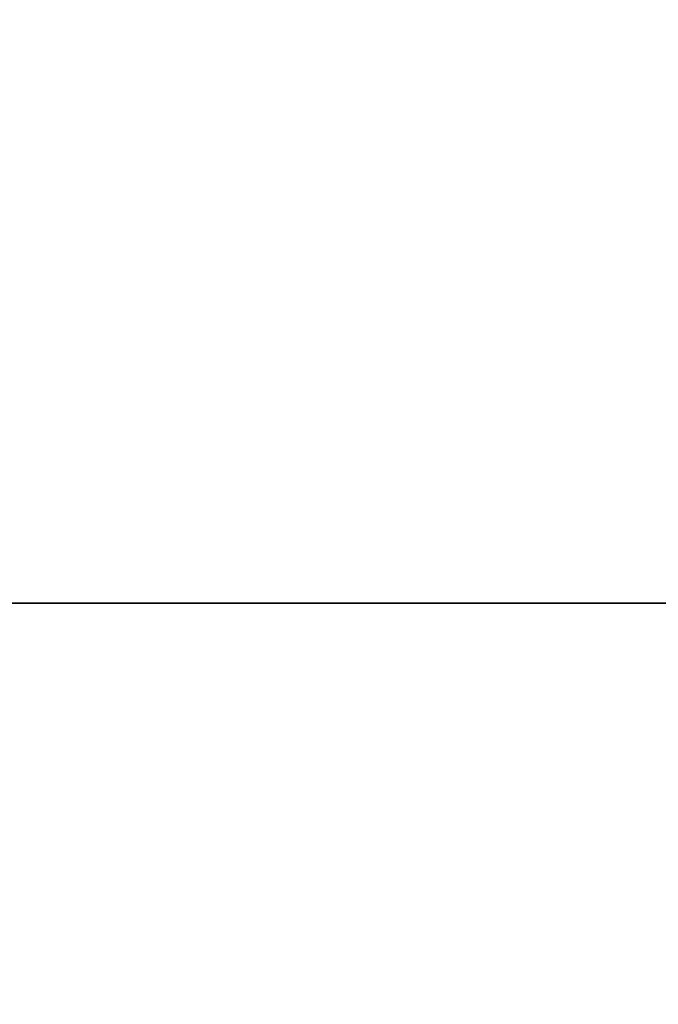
# Model space of a CAD drawing. Header units: millimetres. Extents: x -603 to 3703, y -115 to 193.
# Tile 823 of 1056: x 1985 to 1991, y -22 to -12. Entities that reach past the tile are written whole.
import ezdxf

# ---------------------------------------------------------------- set-up
doc = ezdxf.new("R2010")
doc.units = ezdxf.units.MM
doc.layers.add('152', color=7, linetype='Continuous', true_color=0xffffff)

# ---------------------------------------------------------------- blocks, each defined once
blk = doc.blocks.new('UG_SURFACE_002')
at = {"layer": '152', "color": 252, "linetype": 'Continuous', "lineweight": 35}
for points in [[(2165, -18, 2212.25), (2165, 174.4, 2212.25), (835, 174.4, 2212.25), (835, -18, 2212.25)], [(985, -18, 2062.2499), (985, 174.4, 2062.2499), (2015.0001, 174.4, 2062.2499), (2015.0001, -18, 2062.2499)], [(2165, -18, 2212.25), (835, -18, 2212.25), (985, -18, 2062.2499), (2015.0001, -18, 2062.2499)]]:
    blk.add_3dface(points, dxfattribs=at)
blk = doc.blocks.new('UG_SURFACE_055')
at = {"layer": '152', "color": 252, "linetype": 'Continuous', "lineweight": 35}
for points in [[(970, -18, 2077.25), (2030, -18, 2077.25), (2028.5001, -18, 2075.7501), (971.5, -18, 2075.7501)], [(970, -18, 2077.25), (970, -29.92, 2077.25), (2030, -29.92, 2077.25), (2030, -18, 2077.25)], [(971.5, -18, 2075.7501), (2028.5001, -18, 2075.7501), (2028.5001, -29.92, 2075.7501), (971.5, -29.92, 2075.7501)]]:
    blk.add_3dface(points, dxfattribs=at)

msp = doc.modelspace()

# ---------------------------------------------------------------- linework, layer by layer
at = {"layer": '152', "linetype": 'Continuous', "lineweight": -3}
for p, q in [((2165, -18, 2212.25), (835, -18, 2212.25)), ((2030, -18, 2077.25), (970, -18, 2077.25)), ((2028.5, -18, 2075.75), (971.5, -18, 2075.75)), ((985, -18, 2062.25), (2015, -18, 2062.25))]:
    msp.add_line(p, q, dxfattribs=at)

# ---------------------------------------------------------------- block references
for name in ['UG_SURFACE_002', 'UG_SURFACE_055']:
    msp.add_blockref(name, (0, 0), dxfattribs=at)

doc.saveas('drawing.dxf')
